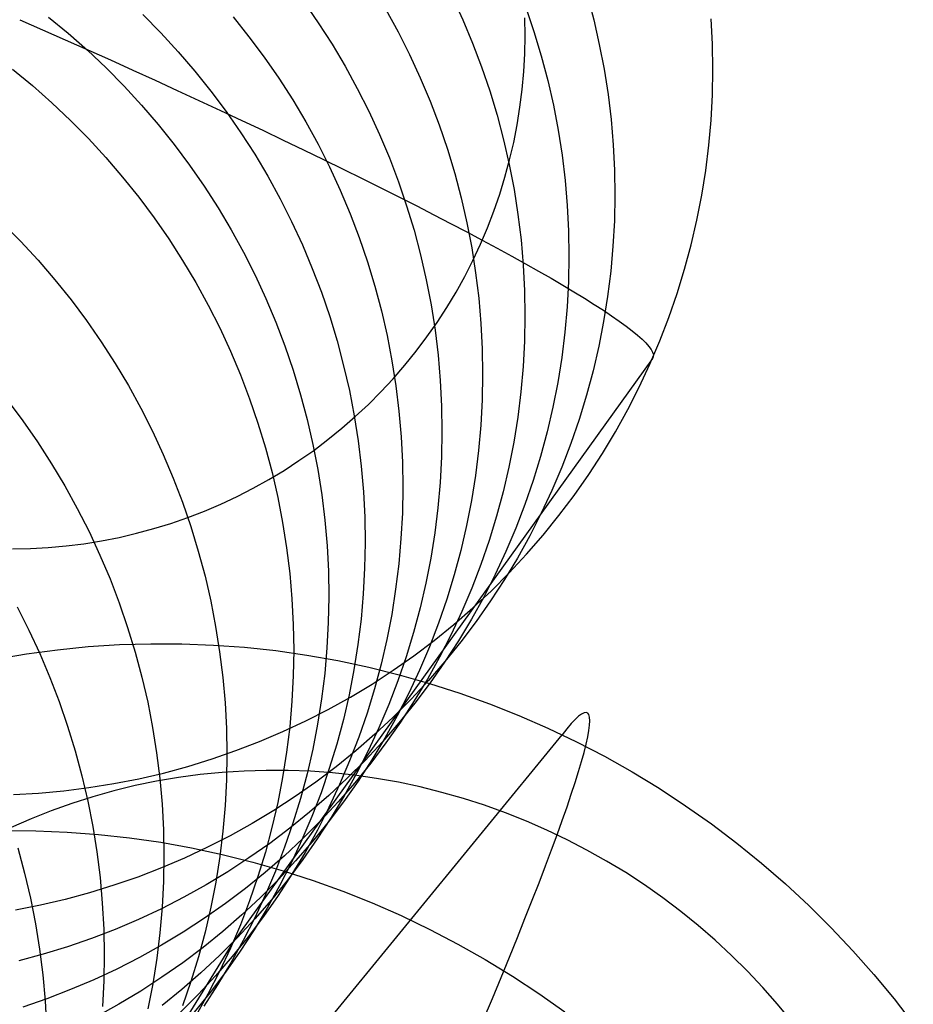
# Model space of a CAD drawing. Header units: millimetres. Extents: x 119 to 175.9, y -203.1 to -153.8.
# Tile 368 of 377: x 164.1 to 165.3, y -156.1 to -154.8. Entities that reach past the tile are written whole.
import ezdxf

# ---------------------------------------------------------------- set-up
doc = ezdxf.new("R2010")
doc.units = ezdxf.units.MM
doc.header["$MEASUREMENT"] = 0
doc.layers.add('Layer 01', color=5, linetype='Continuous', true_color=0x0000ff)

msp = doc.modelspace()

# ---------------------------------------------------------------- linework, layer by layer
at = {"layer": 'Layer 01'}
for p, q in [((164.653, -154.7374, -3.713), (164.6673, -154.7685, -3.7144)), ((164.8349, -154.7355, -6.0447), (164.8436, -154.7685, -6.0465)), ((164.4532, -154.7444, -1.6355), (164.4728, -154.7727, -1.6366)), ((164.5639, -154.7548, -2.6444), (164.5804, -154.7848, -2.6458)), ((164.7521, -154.7522, -4.8464), (164.7631, -154.7846, -4.8481)), ((164.0709, -154.7685, -9.689), (164.1017, -154.782, -9.6877)), ((164.1095, -154.7649, 1.051), (164.1362, -154.7868, 1.0507)), ((164.2368, -154.7617, 0.209), (164.261, -154.7863, 0.2084)), ((164.3581, -154.7646, -0.686), (164.3796, -154.7915, -0.687)), ((164.6673, -154.7685, -3.7144), (164.6806, -154.8001, -3.716)), ((164.7512, -154.7902, -9.3671), (164.7508, -154.7661, -9.3656)), ((164.8436, -154.7685, -6.0465), (164.8512, -154.8018, -6.0483)), ((165.0036, -154.8014, -8.6573), (165.0018, -154.7674, -8.6553)), ((164.1017, -154.782, -9.6877), (164.1323, -154.7955, -9.6853)), ((164.4728, -154.7727, -1.6366), (164.4914, -154.8016, -1.6378)), ((164.1323, -154.7955, -9.6853), (164.1628, -154.8091, -9.6818)), ((164.1362, -154.7868, 1.0507), (164.1621, -154.8097, 1.0503)), ((164.261, -154.7863, 0.2084), (164.2844, -154.8116, 0.2076)), ((164.3796, -154.7915, -0.687), (164.4002, -154.8191, -0.688)), ((164.5804, -154.7848, -2.6458), (164.5958, -154.8155, -2.6472)), ((164.7507, -154.8143, -9.3687), (164.7512, -154.7902, -9.3671)), ((164.7631, -154.7846, -4.8481), (164.773, -154.8173, -4.8499)), ((164.1628, -154.8091, -9.6818), (164.1932, -154.8227, -9.6771)), ((164.4914, -154.8016, -1.6378), (164.5089, -154.8311, -1.6392)), ((164.6806, -154.8001, -3.716), (164.6927, -154.8321, -3.7177)), ((164.8512, -154.8018, -6.0483), (164.8576, -154.8353, -6.0503)), ((165.0041, -154.8355, -8.6595), (165.0036, -154.8014, -8.6573)), ((164.1621, -154.8097, 1.0503), (164.1872, -154.8334, 1.0497)), ((164.2844, -154.8116, 0.2076), (164.3069, -154.8378, 0.2067)), ((164.4002, -154.8191, -0.688), (164.4198, -154.8474, -0.6892)), ((164.5958, -154.8155, -2.6472), (164.6102, -154.8466, -2.6488)), ((164.7494, -154.8383, -9.3703), (164.7507, -154.8143, -9.3687)), ((164.773, -154.8173, -4.8499), (164.7817, -154.8503, -4.8517)), ((164.0614, -154.8353, 1.8425), (164.0881, -154.8573, 1.8421)), ((164.1872, -154.8334, 1.0497), (164.2115, -154.858, 1.049)), ((164.1932, -154.8227, -9.6771), (164.2233, -154.8363, -9.6713)), ((164.5089, -154.8311, -1.6392), (164.5254, -154.8612, -1.6406)), ((164.6927, -154.8321, -3.7177), (164.7037, -154.8644, -3.7194)), ((164.8576, -154.8353, -6.0503), (164.8629, -154.869, -6.0523)), ((165.0034, -154.8696, -8.6617), (165.0041, -154.8355, -8.6595)), ((164.2233, -154.8363, -9.6713), (164.2532, -154.85, -9.6643)), ((164.3069, -154.8378, 0.2067), (164.3284, -154.8647, 0.2057)), ((164.4198, -154.8474, -0.6892), (164.4384, -154.8763, -0.6905)), ((164.6102, -154.8466, -2.6488), (164.6235, -154.8782, -2.6504)), ((164.7473, -154.8623, -9.3719), (164.7494, -154.8383, -9.3703)), ((164.0881, -154.8573, 1.8421), (164.1141, -154.8802, 1.8417)), ((164.2115, -154.858, 1.049), (164.2349, -154.8834, 1.0482)), ((164.2532, -154.85, -9.6643), (164.2829, -154.8636, -9.6563)), ((164.5254, -154.8612, -1.6406), (164.5409, -154.8918, -1.6421)), ((164.7443, -154.8862, -9.3736), (164.7473, -154.8623, -9.3719)), ((164.7817, -154.8503, -4.8517), (164.7893, -154.8836, -4.8536)), ((164.2829, -154.8636, -9.6563), (164.3122, -154.8771, -9.6471)), ((164.3284, -154.8647, 0.2057), (164.349, -154.8923, 0.2046)), ((164.7037, -154.8644, -3.7194), (164.7136, -154.8972, -3.7213)), ((164.8629, -154.869, -6.0523), (164.867, -154.9029, -6.0543)), ((165.0016, -154.9036, -8.6639), (165.0034, -154.8696, -8.6617)), ((164.1141, -154.8802, 1.8417), (164.1392, -154.904, 1.841)), ((164.2349, -154.8834, 1.0482), (164.2574, -154.9096, 1.0473)), ((164.3122, -154.8771, -9.6471), (164.3412, -154.8906, -9.6369)), ((164.4384, -154.8763, -0.6905), (164.4559, -154.9059, -0.6918)), ((164.6235, -154.8782, -2.6504), (164.6356, -154.9102, -2.6521)), ((164.7405, -154.91, -9.3753), (164.7443, -154.8862, -9.3736)), ((164.7893, -154.8836, -4.8536), (164.7958, -154.9171, -4.8556)), ((164.3412, -154.8906, -9.6369), (164.3698, -154.904, -9.6256)), ((164.349, -154.8923, 0.2046), (164.3686, -154.9207, 0.2034)), ((164.5409, -154.8918, -1.6421), (164.5553, -154.923, -1.6437)), ((164.7136, -154.8972, -3.7213), (164.7224, -154.9302, -3.7232)), ((164.1392, -154.904, 1.841), (164.1635, -154.9286, 1.8403)), ((164.2574, -154.9096, 1.0473), (164.279, -154.9366, 1.0462)), ((164.3698, -154.904, -9.6256), (164.3981, -154.9174, -9.6132)), ((164.4559, -154.9059, -0.6918), (164.4725, -154.936, -0.6933)), ((164.6356, -154.9102, -2.6521), (164.6467, -154.9426, -2.654)), ((164.7359, -154.9337, -9.377), (164.7405, -154.91, -9.3753)), ((164.867, -154.9029, -6.0543), (164.8699, -154.9369, -6.0565)), ((164.9986, -154.9375, -8.6662), (165.0016, -154.9036, -8.6639)), ((164.1635, -154.9286, 1.8403), (164.187, -154.9541, 1.8394)), ((164.3686, -154.9207, 0.2034), (164.3873, -154.9496, 0.202)), ((164.3981, -154.9174, -9.6132), (164.4258, -154.9306, -9.5997)), ((164.5553, -154.923, -1.6437), (164.5686, -154.9546, -1.6454)), ((164.7958, -154.9171, -4.8556), (164.801, -154.9509, -4.8577)), ((164.279, -154.9366, 1.0462), (164.2996, -154.9643, 1.045)), ((164.4258, -154.9306, -9.5997), (164.4531, -154.9437, -9.5852)), ((164.4725, -154.936, -0.6933), (164.488, -154.9667, -0.6949)), ((164.7224, -154.9302, -3.7232), (164.73, -154.9636, -3.7252)), ((164.7304, -154.9571, -9.3787), (164.7359, -154.9337, -9.377)), ((164.8699, -154.9369, -6.0565), (164.8716, -154.9709, -6.0587)), ((164.9944, -154.9713, -8.6686), (164.9986, -154.9375, -8.6662)), ((164.187, -154.9541, 1.8394), (164.2095, -154.9803, 1.8384)), ((164.3873, -154.9496, 0.202), (164.4049, -154.9793, 0.2006)), ((164.4531, -154.9437, -9.5852), (164.48, -154.9567, -9.5697)), ((164.5686, -154.9546, -1.6454), (164.5808, -154.9867, -1.6473)), ((164.6467, -154.9426, -2.654), (164.6566, -154.9754, -2.6559)), ((164.801, -154.9509, -4.8577), (164.8051, -154.9848, -4.8599)), ((164.2996, -154.9643, 1.045), (164.3193, -154.9926, 1.0437)), ((164.48, -154.9567, -9.5697), (164.5062, -154.9696, -9.5532)), ((164.488, -154.9667, -0.6949), (164.5024, -154.9979, -0.6966)), ((164.7242, -154.9804, -9.3805), (164.7304, -154.9571, -9.3787)), ((164.73, -154.9636, -3.7252), (164.7364, -154.9972, -3.7273)), ((164.2095, -154.9803, 1.8384), (164.2312, -155.0073, 1.8372)), ((164.4049, -154.9793, 0.2006), (164.4215, -155.0095, 0.199)), ((164.5062, -154.9696, -9.5532), (164.5319, -154.9822, -9.5357)), ((164.6566, -154.9754, -2.6559), (164.6654, -155.0085, -2.6579)), ((164.7171, -155.0034, -9.3823), (164.7242, -154.9804, -9.3805)), ((164.8716, -154.9709, -6.0587), (164.8721, -155.005, -6.061)), ((164.989, -155.0049, -8.6709), (164.9944, -154.9713, -8.6686)), ((164.3193, -154.9926, 1.0437), (164.338, -155.0217, 1.0422)), ((164.5319, -154.9822, -9.5357), (164.557, -154.9947, -9.5172)), ((164.557, -154.9947, -9.5172), (164.5815, -155.0071, -9.4978)), ((164.5808, -154.9867, -1.6473), (164.5918, -155.0192, -1.6492)), ((164.8051, -154.9848, -4.8599), (164.808, -155.0188, -4.8621)), ((164.2312, -155.0073, 1.8372), (164.2519, -155.035, 1.836)), ((164.5024, -154.9979, -0.6966), (164.5157, -155.0296, -0.6985)), ((164.5815, -155.0071, -9.4978), (164.6054, -155.0192, -9.4775)), ((164.7093, -155.0261, -9.3842), (164.7171, -155.0034, -9.3823)), ((164.7364, -154.9972, -3.7273), (164.7417, -155.0309, -3.7294)), ((164.8721, -155.005, -6.061), (164.8715, -155.0391, -6.0633)), ((164.9825, -155.0384, -8.6734), (164.989, -155.0049, -8.6709)), ((164.4215, -155.0095, 0.199), (164.437, -155.0402, 0.1973)), ((164.5918, -155.0192, -1.6492), (164.6018, -155.052, -1.6512)), ((164.6054, -155.0192, -9.4775), (164.6285, -155.0311, -9.4562)), ((164.6654, -155.0085, -2.6579), (164.673, -155.0419, -2.66)), ((164.808, -155.0188, -4.8621), (164.8097, -155.0529, -4.8644)), ((164.338, -155.0217, 1.0422), (164.3556, -155.0513, 1.0407)), ((164.5157, -155.0296, -0.6985), (164.528, -155.0617, -0.7004)), ((164.6285, -155.0311, -9.4562), (164.651, -155.0427, -9.4341)), ((164.7006, -155.0486, -9.386), (164.7093, -155.0261, -9.3842)), ((164.7417, -155.0309, -3.7294), (164.7458, -155.0649, -3.7317)), ((164.0477, -155.042, 3.2864), (164.0722, -155.0667, 3.2856)), ((164.2519, -155.035, 1.836), (164.2716, -155.0635, 1.8346)), ((164.437, -155.0402, 0.1973), (164.4515, -155.0715, 0.1955)), ((164.651, -155.0427, -9.4341), (164.6727, -155.0541, -9.4112)), ((164.673, -155.0419, -2.66), (164.6795, -155.0755, -2.6621)), ((164.8715, -155.0391, -6.0633), (164.8696, -155.0732, -6.0657)), ((164.9748, -155.0715, -8.6759), (164.9825, -155.0384, -8.6734)), ((164.3556, -155.0513, 1.0407), (164.3722, -155.0816, 1.039)), ((164.6018, -155.052, -1.6512), (164.6106, -155.0852, -1.6533)), ((164.6727, -155.0541, -9.4112), (164.6936, -155.0653, -9.3874)), ((164.6912, -155.0708, -9.3879), (164.7006, -155.0486, -9.386)), ((164.8097, -155.0529, -4.8644), (164.8103, -155.087, -4.8667)), ((164.0722, -155.0667, 3.2856), (164.0957, -155.0922, 3.2845)), ((164.2716, -155.0635, 1.8346), (164.2903, -155.0925, 1.8331)), ((164.4515, -155.0715, 0.1955), (164.4648, -155.1032, 0.1936)), ((164.528, -155.0617, -0.7004), (164.5391, -155.0943, -0.7024)), ((164.681, -155.0926, -9.3898), (164.6912, -155.0708, -9.3879)), ((164.6936, -155.0653, -9.3874), (164.7138, -155.0761, -9.3629)), ((164.7458, -155.0649, -3.7317), (164.7487, -155.0989, -3.734)), ((164.8696, -155.0732, -6.0657), (164.8666, -155.1071, -6.0681)), ((164.9659, -155.1044, -8.6784), (164.9748, -155.0715, -8.6759)), ((164.3722, -155.0816, 1.039), (164.3878, -155.1124, 1.0372)), ((164.6106, -155.0852, -1.6533), (164.6182, -155.1186, -1.6555)), ((164.6795, -155.0755, -2.6621), (164.6847, -155.1093, -2.6644)), ((164.7138, -155.0761, -9.3629), (164.7332, -155.0867, -9.3375)), ((164.7332, -155.0867, -9.3375), (164.7517, -155.097, -9.3115)), ((164.8103, -155.087, -4.8667), (164.8096, -155.1211, -4.8691)), ((164.0957, -155.0922, 3.2845), (164.1184, -155.1185, 3.2834)), ((164.2903, -155.0925, 1.8331), (164.308, -155.1223, 1.8314)), ((164.5391, -155.0943, -0.7024), (164.549, -155.1272, -0.7045)), ((164.6701, -155.114, -9.3917), (164.681, -155.0926, -9.3898)), ((164.7487, -155.0989, -3.734), (164.7504, -155.1331, -3.7363)), ((164.7517, -155.097, -9.3115), (164.7694, -155.107, -9.2847)), ((164.3878, -155.1124, 1.0372), (164.4023, -155.1437, 1.0354)), ((164.4648, -155.1032, 0.1936), (164.4771, -155.1354, 0.1916)), ((164.6584, -155.1351, -9.3936), (164.6701, -155.114, -9.3917)), ((164.6847, -155.1093, -2.6644), (164.6888, -155.1433, -2.6667)), ((164.7694, -155.107, -9.2847), (164.7862, -155.1166, -9.2573)), ((164.8666, -155.1071, -6.0681), (164.8624, -155.141, -6.0706)), ((164.9559, -155.137, -8.681), (164.9659, -155.1044, -8.6784)), ((164.1184, -155.1185, 3.2834), (164.1401, -155.1456, 3.2821)), ((164.308, -155.1223, 1.8314), (164.3247, -155.1526, 1.8297)), ((164.549, -155.1272, -0.7045), (164.5578, -155.1604, -0.7067)), ((164.6182, -155.1186, -1.6555), (164.6247, -155.1523, -1.6577)), ((164.7862, -155.1166, -9.2573), (164.8021, -155.1259, -9.2292)), ((164.8021, -155.1259, -9.2292), (164.8171, -155.1349, -9.2006)), ((164.8096, -155.1211, -4.8691), (164.8078, -155.1552, -4.8716)), ((164.4771, -155.1354, 0.1916), (164.4882, -155.168, 0.1895)), ((164.646, -155.1557, -9.3955), (164.6584, -155.1351, -9.3936)), ((164.7504, -155.1331, -3.7363), (164.751, -155.1672, -3.7388)), ((164.8171, -155.1349, -9.2006), (164.8312, -155.1435, -9.1713)), ((164.9448, -155.1692, -8.6835), (164.9559, -155.137, -8.681)), ((164.1401, -155.1456, 3.2821), (164.1609, -155.1734, 3.2806)), ((164.3247, -155.1526, 1.8297), (164.3403, -155.1834, 1.8278)), ((164.4023, -155.1437, 1.0354), (164.4157, -155.1755, 1.0334)), ((164.6247, -155.1523, -1.6577), (164.63, -155.1862, -1.6601)), ((164.6888, -155.1433, -2.6667), (164.6918, -155.1774, -2.6691)), ((164.8312, -155.1435, -9.1713), (164.8444, -155.1518, -9.1415)), ((164.8444, -155.1518, -9.1415), (164.8566, -155.1597, -9.1112)), ((164.8624, -155.141, -6.0706), (164.857, -155.1746, -6.0732)), ((164.5578, -155.1604, -0.7067), (164.5655, -155.1938, -0.7089)), ((164.6329, -155.1759, -9.3975), (164.646, -155.1557, -9.3955)), ((164.751, -155.1672, -3.7388), (164.7503, -155.2014, -3.7413)), ((164.8078, -155.1552, -4.8716), (164.8048, -155.1892, -4.8742)), ((164.8566, -155.1597, -9.1112), (164.8678, -155.1672, -9.0805)), ((164.8678, -155.1672, -9.0805), (164.878, -155.1743, -9.0493)), ((164.1609, -155.1734, 3.2806), (164.1807, -155.2019, 3.279)), ((164.4157, -155.1755, 1.0334), (164.428, -155.2077, 1.0312)), ((164.4882, -155.168, 0.1895), (164.4982, -155.2009, 0.1873)), ((164.6191, -155.1956, -9.3994), (164.6329, -155.1759, -9.3975)), ((164.6918, -155.1774, -2.6691), (164.6935, -155.2116, -2.6716)), ((164.857, -155.1746, -6.0732), (164.8505, -155.2081, -6.0758)), ((164.878, -155.1743, -9.0493), (164.8872, -155.181, -9.0177)), ((164.9326, -155.2009, -8.6862), (164.9448, -155.1692, -8.6835)), ((164.3403, -155.1834, 1.8278), (164.3548, -155.2148, 1.8258)), ((164.63, -155.1862, -1.6601), (164.6341, -155.2202, -1.6625)), ((164.8048, -155.1892, -4.8742), (164.8006, -155.223, -4.8767)), ((164.8872, -155.181, -9.0177), (164.8954, -155.1873, -8.9857)), ((164.8954, -155.1873, -8.9857), (164.9026, -155.1932, -8.9534)), ((164.9026, -155.1932, -8.9534), (164.9088, -155.1986, -8.9209)), ((164.1807, -155.2019, 3.279), (164.1995, -155.2311, 3.2773)), ((164.4982, -155.2009, 0.1873), (164.507, -155.2342, 0.185)), ((164.5655, -155.1938, -0.7089), (164.572, -155.2276, -0.7113)), ((164.6046, -155.2148, -9.4013), (164.6191, -155.1956, -9.3994)), ((164.7503, -155.2014, -3.7413), (164.7485, -155.2355, -3.7439)), ((164.9088, -155.1986, -8.9209), (164.9139, -155.2036, -8.8881)), ((164.9139, -155.2036, -8.8881), (164.918, -155.2082, -8.855)), ((164.9193, -155.2323, -8.6888), (164.9326, -155.2009, -8.6862)), ((164.3548, -155.2148, 1.8258), (164.3682, -155.2466, 1.8237)), ((164.428, -155.2077, 1.0312), (164.4391, -155.2404, 1.029)), ((164.5895, -155.2335, -9.4033), (164.6046, -155.2148, -9.4013)), ((164.6341, -155.2202, -1.6625), (164.637, -155.2543, -1.665)), ((164.6935, -155.2116, -2.6716), (164.6941, -155.2458, -2.6741)), ((164.8505, -155.2081, -6.0758), (164.8428, -155.2412, -6.0784)), ((164.918, -155.2082, -8.855), (164.921, -155.2124, -8.8219)), ((164.921, -155.2124, -8.8219), (164.923, -155.2161, -8.7885)), ((164.923, -155.2161, -8.7885), (164.924, -155.2193, -8.7551)), ((164.924, -155.2193, -8.7551), (164.9239, -155.2221, -8.7216)), ((164.1995, -155.2311, 3.2773), (164.2172, -155.2609, 3.2755)), ((164.9227, -155.2245, -8.6882), (164.358, -156.0105, 1.752)), ((164.572, -155.2276, -0.7113), (164.5773, -155.2615, -0.7138)), ((164.5737, -155.2517, -9.4052), (164.5895, -155.2335, -9.4033)), ((164.8006, -155.223, -4.8767), (164.7952, -155.2567, -4.8794)), ((164.9049, -155.2631, -8.6915), (164.9193, -155.2323, -8.6888)), ((164.9239, -155.2221, -8.7216), (164.9227, -155.2245, -8.6882)), ((164.3682, -155.2466, 1.8237), (164.3805, -155.2789, 1.8214)), ((164.4391, -155.2404, 1.029), (164.4491, -155.2733, 1.0267)), ((164.507, -155.2342, 0.185), (164.5147, -155.2677, 0.1826)), ((164.6941, -155.2458, -2.6741), (164.6934, -155.28, -2.6767)), ((164.7485, -155.2355, -3.7439), (164.7455, -155.2695, -3.7465)), ((164.8428, -155.2412, -6.0784), (164.834, -155.2741, -6.0811)), ((164.5573, -155.2693, -9.4072), (164.5737, -155.2517, -9.4052)), ((164.637, -155.2543, -1.665), (164.6388, -155.2886, -1.6676)), ((164.7952, -155.2567, -4.8794), (164.7887, -155.2902, -4.8821)), ((164.2172, -155.2609, 3.2755), (164.234, -155.2913, 3.2735)), ((164.5147, -155.2677, 0.1826), (164.5212, -155.3015, 0.1801)), ((164.5403, -155.2863, -9.4091), (164.5573, -155.2693, -9.4072)), ((164.5773, -155.2615, -0.7138), (164.5814, -155.2956, -0.7163)), ((164.7455, -155.2695, -3.7465), (164.7413, -155.3034, -3.7492)), ((164.8894, -155.2934, -8.6942), (164.9049, -155.2631, -8.6915)), ((164.0542, -155.2804, 4.5624), (164.0751, -155.3083, 4.5607)), ((164.3805, -155.2789, 1.8214), (164.3917, -155.3116, 1.8191)), ((164.4491, -155.2733, 1.0267), (164.458, -155.3067, 1.0243)), ((164.5227, -155.3027, -9.411), (164.5403, -155.2863, -9.4091)), ((164.6934, -155.28, -2.6767), (164.6916, -155.3142, -2.6794)), ((164.834, -155.2741, -6.0811), (164.824, -155.3067, -6.0838)), ((164.234, -155.2913, 3.2735), (164.2497, -155.3223, 3.2714)), ((164.5814, -155.2956, -0.7163), (164.5844, -155.3298, -0.7189)), ((164.6388, -155.2886, -1.6676), (164.6393, -155.3228, -1.6702)), ((164.7887, -155.2902, -4.8821), (164.781, -155.3234, -4.8848)), ((164.8729, -155.3232, -8.6969), (164.8894, -155.2934, -8.6942)), ((164.0751, -155.3083, 4.5607), (164.095, -155.3369, 4.5589)), ((164.3917, -155.3116, 1.8191), (164.4017, -155.3446, 1.8167)), ((164.458, -155.3067, 1.0243), (164.4657, -155.3403, 1.0218)), ((164.5046, -155.3185, -9.4129), (164.5227, -155.3027, -9.411)), ((164.5212, -155.3015, 0.1801), (164.5265, -155.3354, 0.1775)), ((164.7413, -155.3034, -3.7492), (164.7359, -155.3371, -3.7519)), ((164.824, -155.3067, -6.0838), (164.8129, -155.3389, -6.0866)), ((164.2497, -155.3223, 3.2714), (164.2642, -155.3537, 3.2692)), ((164.4859, -155.3337, -9.4148), (164.5046, -155.3185, -9.4129)), ((164.6393, -155.3228, -1.6702), (164.6387, -155.3571, -1.673)), ((164.6916, -155.3142, -2.6794), (164.6886, -155.3482, -2.6821)), ((164.781, -155.3234, -4.8848), (164.7721, -155.3563, -4.8876)), ((164.8554, -155.3524, -8.6996), (164.8729, -155.3232, -8.6969)), ((164.095, -155.3369, 4.5589), (164.1138, -155.3662, 4.557)), ((164.4667, -155.3482, -9.4167), (164.4859, -155.3337, -9.4148)), ((164.5265, -155.3354, 0.1775), (164.5307, -155.3696, 0.1749)), ((164.5844, -155.3298, -0.7189), (164.5861, -155.3641, -0.7216)), ((164.7359, -155.3371, -3.7519), (164.7294, -155.3706, -3.7547)), ((164.8129, -155.3389, -6.0866), (164.8007, -155.3707, -6.0894)), ((164.4017, -155.3446, 1.8167), (164.4106, -155.378, 1.8141)), ((164.4469, -155.362, -9.4186), (164.4667, -155.3482, -9.4167)), ((164.4657, -155.3403, 1.0218), (164.4722, -155.3741, 1.0192)), ((164.6886, -155.3482, -2.6821), (164.6844, -155.3822, -2.6849)), ((164.8369, -155.3809, -8.7024), (164.8554, -155.3524, -8.6996)), ((164.2642, -155.3537, 3.2692), (164.2777, -155.3857, 3.2668)), ((164.4268, -155.3752, -9.4204), (164.4469, -155.362, -9.4186)), ((164.5861, -155.3641, -0.7216), (164.5867, -155.3984, -0.7244)), ((164.6387, -155.3571, -1.673), (164.6369, -155.3913, -1.6757)), ((164.7721, -155.3563, -4.8876), (164.7622, -155.3889, -4.8904)), ((164.1138, -155.3662, 4.557), (164.1317, -155.3961, 4.5549)), ((164.4061, -155.3876, -9.4222), (164.4268, -155.3752, -9.4204)), ((164.4106, -155.378, 1.8141), (164.4183, -155.4116, 1.8115)), ((164.4722, -155.3741, 1.0192), (164.4776, -155.4081, 1.0165)), ((164.5307, -155.3696, 0.1749), (164.5336, -155.4038, 0.1721)), ((164.7294, -155.3706, -3.7547), (164.7217, -155.4039, -3.7575)), ((164.8007, -155.3707, -6.0894), (164.7873, -155.4021, -6.0922)), ((164.2777, -155.3857, 3.2668), (164.2901, -155.418, 3.2643)), ((164.3851, -155.3993, -9.424), (164.4061, -155.3876, -9.4222)), ((164.6369, -155.3913, -1.6757), (164.6339, -155.4254, -1.6786)), ((164.6844, -155.3822, -2.6849), (164.679, -155.4159, -2.6878)), ((164.7622, -155.3889, -4.8904), (164.751, -155.4212, -4.8932)), ((164.8173, -155.4088, -8.7051), (164.8369, -155.3809, -8.7024)), ((164.1317, -155.3961, 4.5549), (164.1485, -155.4265, 4.5527)), ((164.3637, -155.4102, -9.4258), (164.3851, -155.3993, -9.424)), ((164.5336, -155.4038, 0.1721), (164.5354, -155.4382, 0.1693)), ((164.5867, -155.3984, -0.7244), (164.5861, -155.4327, -0.7272)), ((164.7217, -155.4039, -3.7575), (164.7128, -155.4369, -3.7604)), ((164.7873, -155.4021, -6.0922), (164.7729, -155.4329, -6.095)), ((164.2901, -155.418, 3.2643), (164.3013, -155.4508, 3.2617)), ((164.3419, -155.4205, -9.4275), (164.3637, -155.4102, -9.4258)), ((164.4183, -155.4116, 1.8115), (164.4249, -155.4455, 1.8088)), ((164.4776, -155.4081, 1.0165), (164.4817, -155.4423, 1.0137)), ((164.679, -155.4159, -2.6878), (164.6725, -155.4495, -2.6907)), ((164.7969, -155.436, -8.7078), (164.8173, -155.4088, -8.7051)), ((164.1485, -155.4265, 4.5527), (164.1643, -155.4576, 4.5503)), ((164.2972, -155.4386, -9.4309), (164.3197, -155.4299, -9.4293)), ((164.3197, -155.4299, -9.4293), (164.3419, -155.4205, -9.4275)), ((164.6339, -155.4254, -1.6786), (164.6297, -155.4594, -1.6815)), ((164.751, -155.4212, -4.8932), (164.7388, -155.453, -4.8961)), ((164.2745, -155.4465, -9.4326), (164.2972, -155.4386, -9.4309)), ((164.4249, -155.4455, 1.8088), (164.4302, -155.4796, 1.8059)), ((164.4817, -155.4423, 1.0137), (164.4847, -155.4766, 1.0108)), ((164.5354, -155.4382, 0.1693), (164.536, -155.4725, 0.1664)), ((164.5861, -155.4327, -0.7272), (164.5842, -155.4669, -0.7301)), ((164.7128, -155.4369, -3.7604), (164.7028, -155.4695, -3.7633)), ((164.7729, -155.4329, -6.095), (164.7575, -155.4633, -6.0978)), ((164.7754, -155.4624, -8.7106), (164.7969, -155.436, -8.7078)), ((164.1643, -155.4576, 4.5503), (164.1789, -155.4891, 4.5478)), ((164.2282, -155.4598, -9.4357), (164.2514, -155.4535, -9.4342)), ((164.2514, -155.4535, -9.4342), (164.2745, -155.4465, -9.4326)), ((164.3013, -155.4508, 3.2617), (164.3114, -155.484, 3.259)), ((164.6725, -155.4495, -2.6907), (164.6648, -155.4828, -2.6936)), ((164.7388, -155.453, -4.8961), (164.7255, -155.4844, -4.899)), ((164.1573, -155.4738, -9.4402), (164.1811, -155.47, -9.4388)), ((164.1811, -155.47, -9.4388), (164.2047, -155.4653, -9.4373)), ((164.2047, -155.4653, -9.4373), (164.2282, -155.4598, -9.4357)), ((164.5842, -155.4669, -0.7301), (164.5812, -155.5011, -0.7331)), ((164.6297, -155.4594, -1.6815), (164.6243, -155.4932, -1.6844)), ((164.7028, -155.4695, -3.7633), (164.6917, -155.5018, -3.7662)), ((164.7575, -155.4633, -6.0978), (164.741, -155.4931, -6.1007)), ((164.7531, -155.4881, -8.7133), (164.7754, -155.4624, -8.7106)), ((164.0612, -155.4808, -9.4455), (164.0853, -155.4803, -9.4442)), ((164.0853, -155.4803, -9.4442), (164.1094, -155.479, -9.4429)), ((164.1094, -155.479, -9.4429), (164.1334, -155.4768, -9.4416)), ((164.1334, -155.4768, -9.4416), (164.1573, -155.4738, -9.4402)), ((164.3114, -155.484, 3.259), (164.3204, -155.5174, 3.2562)), ((164.4302, -155.4796, 1.8059), (164.4344, -155.5138, 1.803)), ((164.4847, -155.4766, 1.0108), (164.4865, -155.511, 1.0079)), ((164.536, -155.4725, 0.1664), (164.5353, -155.5069, 0.1635)), ((164.6648, -155.4828, -2.6936), (164.6559, -155.5158, -2.6966)), ((164.7255, -155.4844, -4.899), (164.7111, -155.5153, -4.9019)), ((164.1789, -155.4891, 4.5478), (164.1925, -155.5211, 4.5452)), ((164.6243, -155.4932, -1.6844), (164.6177, -155.5268, -1.6874)), ((164.741, -155.4931, -6.1007), (164.7234, -155.5222, -6.1036)), ((164.7299, -155.513, -8.7161), (164.7531, -155.4881, -8.7133)), ((164.4865, -155.511, 1.0079), (164.487, -155.5454, 1.0049)), ((164.5353, -155.5069, 0.1635), (164.5335, -155.5412, 0.1605)), ((164.5812, -155.5011, -0.7331), (164.577, -155.5351, -0.7361)), ((164.6917, -155.5018, -3.7662), (164.6795, -155.5336, -3.7692)), ((164.1925, -155.5211, 4.5452), (164.2049, -155.5536, 4.5424)), ((164.3204, -155.5174, 3.2562), (164.3281, -155.5512, 3.2533)), ((164.4344, -155.5138, 1.803), (164.4374, -155.5482, 1.8)), ((164.6559, -155.5158, -2.6966), (164.6459, -155.5485, -2.6996)), ((164.7111, -155.5153, -4.9019), (164.6956, -155.5456, -4.9049)), ((164.7234, -155.5222, -6.1036), (164.7049, -155.5508, -6.1065)), ((164.7059, -155.5371, -8.7188), (164.7299, -155.513, -8.7161)), ((164.577, -155.5351, -0.7361), (164.5717, -155.569, -0.7392)), ((164.6177, -155.5268, -1.6874), (164.61, -155.5601, -1.6905)), ((164.6795, -155.5336, -3.7692), (164.6661, -155.565, -3.7722)), ((164.681, -155.5603, -8.7215), (164.7059, -155.5371, -8.7188)), ((164.3281, -155.5512, 3.2533), (164.3347, -155.5852, 3.2503)), ((164.4374, -155.5482, 1.8), (164.4392, -155.5826, 1.7969)), ((164.487, -155.5454, 1.0049), (164.4864, -155.5798, 1.0018)), ((164.5335, -155.5412, 0.1605), (164.5305, -155.5754, 0.1574)), ((164.6459, -155.5485, -2.6996), (164.6348, -155.5808, -2.7026)), ((164.6956, -155.5456, -4.9049), (164.6791, -155.5754, -4.9078)), ((164.7049, -155.5508, -6.1065), (164.6853, -155.5787, -6.1094)), ((164.0674, -155.559, 5.6893), (164.0832, -155.5901, 5.6866)), ((164.2049, -155.5536, 4.5424), (164.2162, -155.5865, 4.5396)), ((164.61, -155.5601, -1.6905), (164.6012, -155.5932, -1.6936)), ((164.6553, -155.5827, -8.7242), (164.681, -155.5603, -8.7215)), ((164.5305, -155.5754, 0.1574), (164.5263, -155.6095, 0.1542)), ((164.5717, -155.569, -0.7392), (164.5651, -155.6026, -0.7423)), ((164.6661, -155.565, -3.7722), (164.6517, -155.596, -3.7752)), ((164.6791, -155.5754, -4.9078), (164.6615, -155.6047, -4.9108)), ((164.0832, -155.5901, 5.6866), (164.098, -155.6217, 5.6838)), ((164.2162, -155.5865, 4.5396), (164.2264, -155.6197, 4.5365)), ((164.3347, -155.5852, 3.2503), (164.3401, -155.6193, 3.2471)), ((164.4392, -155.5826, 1.7969), (164.4398, -155.6171, 1.7937)), ((164.4864, -155.5798, 1.0018), (164.4846, -155.6142, 0.9986)), ((164.6348, -155.5808, -2.7026), (164.6225, -155.6127, -2.7057)), ((164.6289, -155.6041, -8.7269), (164.6553, -155.5827, -8.7242)), ((164.6853, -155.5787, -6.1094), (164.6649, -155.6059, -6.1123)), ((164.5651, -155.6026, -0.7423), (164.5574, -155.636, -0.7455)), ((164.6012, -155.5932, -1.6936), (164.5911, -155.6259, -1.6967)), ((164.6017, -155.6246, -8.7296), (164.6289, -155.6041, -8.7269)), ((164.6517, -155.596, -3.7752), (164.6362, -155.6264, -3.7783)), ((164.08, -155.6221, 61.5712), (164.1216, -155.6165, 61.5632)), ((164.1216, -155.6165, 61.5632), (164.1633, -155.6123, 61.5554)), ((164.1633, -155.6123, 61.5554), (164.2053, -155.6096, 61.5479)), ((164.2053, -155.6096, 61.5479), (164.2473, -155.6084, 61.5406)), ((164.2473, -155.6084, 61.5406), (164.2894, -155.6085, 61.5337)), ((164.2894, -155.6085, 61.5337), (164.3316, -155.6102, 61.5271)), ((164.3316, -155.6102, 61.5271), (164.3737, -155.6133, 61.5208)), ((164.3737, -155.6133, 61.5208), (164.4157, -155.6178, 61.5149)), ((164.4157, -155.6178, 61.5149), (164.4576, -155.6238, 61.5092)), ((164.4398, -155.6171, 1.7937), (164.4392, -155.6516, 1.7905)), ((164.4846, -155.6142, 0.9986), (164.4816, -155.6484, 0.9954)), ((164.5263, -155.6095, 0.1542), (164.5209, -155.6434, 0.151)), ((164.6225, -155.6127, -2.7057), (164.6091, -155.6441, -2.7088)), ((164.6615, -155.6047, -4.9108), (164.643, -155.6332, -4.9138)), ((164.6649, -155.6059, -6.1123), (164.6434, -155.6324, -6.1152)), ((164.0388, -155.6291, 61.5796), (164.08, -155.6221, 61.5712)), ((164.098, -155.6217, 5.6838), (164.1116, -155.6538, 5.6809)), ((164.2264, -155.6197, 4.5365), (164.2354, -155.6533, 4.5334)), ((164.3401, -155.6193, 3.2471), (164.3443, -155.6537, 3.2439)), ((164.4576, -155.6238, 61.5092), (164.4993, -155.6312, 61.5039)), ((164.5738, -155.6442, -8.7322), (164.6017, -155.6246, -8.7296)), ((164.5911, -155.6259, -1.6967), (164.58, -155.6583, -1.6999)), ((164.6362, -155.6264, -3.7783), (164.6197, -155.6562, -3.7813)), ((164.4993, -155.6312, 61.5039), (164.5407, -155.64, 61.499)), ((164.5209, -155.6434, 0.151), (164.5144, -155.6771, 0.1477)), ((164.5407, -155.64, 61.499), (164.5819, -155.6502, 61.4944)), ((164.5453, -155.6628, -8.7348), (164.5738, -155.6442, -8.7322)), ((164.5574, -155.636, -0.7455), (164.5485, -155.6691, -0.7487)), ((164.6091, -155.6441, -2.7088), (164.5947, -155.6751, -2.7119)), ((164.6434, -155.6324, -6.1152), (164.6211, -155.6581, -6.1181)), ((164.643, -155.6332, -4.9138), (164.6234, -155.6612, -4.9168)), ((164.1116, -155.6538, 5.6809), (164.1241, -155.6864, 5.6778)), ((164.2354, -155.6533, 4.5334), (164.2432, -155.6871, 4.5302)), ((164.3443, -155.6537, 3.2439), (164.3474, -155.6881, 3.2406)), ((164.4392, -155.6516, 1.7905), (164.4374, -155.686, 1.7872)), ((164.4816, -155.6484, 0.9954), (164.4774, -155.6826, 0.9921)), ((164.5819, -155.6502, 61.4944), (164.6228, -155.6618, 61.4902)), ((164.6197, -155.6562, -3.7813), (164.6021, -155.6854, -3.7844)), ((164.5161, -155.6803, -8.7374), (164.5453, -155.6628, -8.7348)), ((164.5485, -155.6691, -0.7487), (164.5385, -155.7019, -0.7519)), ((164.58, -155.6583, -1.6999), (164.5677, -155.6902, -1.7031)), ((164.6211, -155.6581, -6.1181), (164.5979, -155.683, -6.121)), ((164.6234, -155.6612, -4.9168), (164.6029, -155.6884, -4.9198)), ((164.6228, -155.6618, 61.4902), (164.6632, -155.6748, 61.4863)), ((164.4774, -155.6826, 0.9921), (164.472, -155.7166, 0.9887)), ((164.4864, -155.6969, -8.7399), (164.5161, -155.6803, -8.7374)), ((164.5144, -155.6771, 0.1477), (164.5067, -155.7106, 0.1444)), ((164.5979, -155.683, -6.121), (164.5738, -155.7071, -6.1239)), ((164.5947, -155.6751, -2.7119), (164.5792, -155.7055, -2.7151)), ((164.6632, -155.6748, 61.4863), (164.7033, -155.6892, 61.4828)), ((164.1241, -155.6864, 5.6778), (164.1354, -155.7193, 5.6746)), ((164.2432, -155.6871, 4.5302), (164.2498, -155.7212, 4.5268)), ((164.3474, -155.6881, 3.2406), (164.3492, -155.7227, 3.2372)), ((164.4374, -155.686, 1.7872), (164.4344, -155.7203, 1.7838)), ((164.4561, -155.7124, -8.7424), (164.4864, -155.6969, -8.7399)), ((164.5677, -155.6902, -1.7031), (164.5544, -155.7217, -1.7063)), ((164.6029, -155.6884, -4.9198), (164.5815, -155.7149, -4.9227)), ((164.6021, -155.6854, -3.7844), (164.5835, -155.7141, -3.7875)), ((164.7033, -155.6892, 61.4828), (164.7428, -155.7049, 61.4797)), ((164.5067, -155.7106, 0.1444), (164.4978, -155.7437, 0.1411)), ((164.5385, -155.7019, -0.7519), (164.5273, -155.7343, -0.7552)), ((164.5738, -155.7071, -6.1239), (164.5489, -155.7303, -6.1267)), ((164.5792, -155.7055, -2.7151), (164.5626, -155.7354, -2.7183)), ((164.7428, -155.7049, 61.4797), (164.7818, -155.722, 61.4769)), ((164.8186, -155.7104, 61.5987), (164.8134, -155.716, 61.5574)), ((164.8232, -155.7061, 61.6402), (164.8186, -155.7104, 61.5987)), ((164.8272, -155.7031, 61.6818), (164.8232, -155.7061, 61.6402)), ((164.8306, -155.7014, 61.7237), (164.8272, -155.7031, 61.6818)), ((164.8334, -155.7009, 61.7655), (164.8306, -155.7014, 61.7237)), ((164.8356, -155.7018, 61.8075), (164.8334, -155.7009, 61.7655)), ((164.8372, -155.7039, 61.8494), (164.8356, -155.7018, 61.8075)), ((164.8381, -155.7074, 61.8912), (164.8372, -155.7039, 61.8494)), ((164.8384, -155.7121, 61.9329), (164.8381, -155.7074, 61.8912)), ((164.1354, -155.7193, 5.6746), (164.1457, -155.7526, 5.6713)), ((164.2498, -155.7212, 4.5268), (164.2553, -155.7555, 4.5234)), ((164.3492, -155.7227, 3.2372), (164.3498, -155.7573, 3.2337)), ((164.4252, -155.7268, -8.7449), (164.4561, -155.7124, -8.7424)), ((164.4344, -155.7203, 1.7838), (164.4302, -155.7545, 1.7804)), ((164.472, -155.7166, 0.9887), (164.4655, -155.7503, 0.9853)), ((164.5544, -155.7217, -1.7063), (164.5399, -155.7527, -1.7095)), ((164.5815, -155.7149, -4.9227), (164.5591, -155.7406, -4.9257)), ((164.5835, -155.7141, -3.7875), (164.564, -155.742, -3.7906)), ((164.7818, -155.722, 61.4769), (164.8203, -155.7404, 61.4745)), ((164.8075, -155.7229, 61.5164), (164.8011, -155.731, 61.4757)), ((164.8134, -155.716, 61.5574), (164.8075, -155.7229, 61.5164)), ((164.8372, -155.7254, 62.0158), (164.8381, -155.7181, 61.9745)), ((164.8381, -155.7181, 61.9745), (164.8384, -155.7121, 61.9329)), ((164.2235, -156.437, 58.249), (164.8011, -155.731, 61.4757)), ((164.3939, -155.7402, -8.7473), (164.4252, -155.7268, -8.7449)), ((164.5273, -155.7343, -0.7552), (164.515, -155.7663, -0.7586)), ((164.5489, -155.7303, -6.1267), (164.5232, -155.7527, -6.1296)), ((164.5626, -155.7354, -2.7183), (164.545, -155.7647, -2.7214)), ((164.8335, -155.7437, 62.0977), (164.8357, -155.7339, 62.0569)), ((164.8357, -155.7339, 62.0569), (164.8372, -155.7254, 62.0158)), ((164.3621, -155.7524, -8.7497), (164.3939, -155.7402, -8.7473)), ((164.4655, -155.7503, 0.9853), (164.4577, -155.7838, 0.9819)), ((164.4978, -155.7437, 0.1411), (164.4877, -155.7765, 0.1377)), ((164.5591, -155.7406, -4.9257), (164.5359, -155.7655, -4.9287)), ((164.564, -155.742, -3.7906), (164.5434, -155.7692, -3.7937)), ((164.8203, -155.7404, 61.4745), (164.8581, -155.76, 61.4725)), ((164.8307, -155.7548, 62.1381), (164.8335, -155.7437, 62.0977)), ((164.1457, -155.7526, 5.6713), (164.1547, -155.7863, 5.6678)), ((164.2553, -155.7555, 4.5234), (164.2595, -155.7899, 4.5198)), ((164.2974, -155.7736, -8.7543), (164.3299, -155.7636, -8.752)), ((164.3299, -155.7636, -8.752), (164.3621, -155.7524, -8.7497)), ((164.3498, -155.7573, 3.2337), (164.3492, -155.7918, 3.2301)), ((164.4302, -155.7545, 1.7804), (164.4248, -155.7885, 1.7769)), ((164.5232, -155.7527, -6.1296), (164.4968, -155.7741, -6.1324)), ((164.5399, -155.7527, -1.7095), (164.5244, -155.7832, -1.7128)), ((164.8273, -155.767, 62.1781), (164.8307, -155.7548, 62.1381)), ((164.8581, -155.76, 61.4725), (164.8953, -155.781, 61.4709)), ((164.2645, -155.7825, -8.7565), (164.2974, -155.7736, -8.7543)), ((164.4968, -155.7741, -6.1324), (164.4696, -155.7946, -6.1352)), ((164.4877, -155.7765, 0.1377), (164.4766, -155.809, 0.1343)), ((164.515, -155.7663, -0.7586), (164.5016, -155.7978, -0.7619)), ((164.5359, -155.7655, -4.9287), (164.5118, -155.7896, -4.9317)), ((164.5434, -155.7692, -3.7937), (164.522, -155.7958, -3.7968)), ((164.545, -155.7647, -2.7214), (164.5264, -155.7933, -2.7246)), ((164.8233, -155.7805, 62.2176), (164.8273, -155.767, 62.1781)), ((164.1547, -155.7863, 5.6678), (164.1626, -155.8202, 5.6642)), ((164.2313, -155.7902, -8.7587), (164.2645, -155.7825, -8.7565)), ((164.2845, -155.7886, 62.4746), (164.2553, -155.7936, 62.4805)), ((164.2595, -155.7899, 4.5198), (164.2626, -155.8244, 4.5161)), ((164.3138, -155.7846, 62.4689), (164.2845, -155.7886, 62.4746)), ((164.3434, -155.7817, 62.4634), (164.3138, -155.7846, 62.4689)), ((164.373, -155.7798, 62.4581), (164.3434, -155.7817, 62.4634)), ((164.4027, -155.7789, 62.453), (164.373, -155.7798, 62.4581)), ((164.4325, -155.779, 62.4481), (164.4027, -155.7789, 62.453)), ((164.4248, -155.7885, 1.7769), (164.4182, -155.8223, 1.7733)), ((164.4623, -155.7802, 62.4434), (164.4325, -155.779, 62.4481)), ((164.4577, -155.7838, 0.9819), (164.4488, -155.817, 0.9784)), ((164.4921, -155.7824, 62.439), (164.4623, -155.7802, 62.4434)), ((164.5118, -155.7896, -4.9317), (164.4869, -155.8129, -4.9346)), ((164.5218, -155.7856, 62.4348), (164.4921, -155.7824, 62.439)), ((164.5244, -155.7832, -1.7128), (164.5078, -155.8131, -1.7161)), ((164.5514, -155.7898, 62.4308), (164.5218, -155.7856, 62.4348)), ((164.5809, -155.795, 62.427), (164.5514, -155.7898, 62.4308)), ((164.8187, -155.7952, 62.2567), (164.8233, -155.7805, 62.2176)), ((164.8953, -155.781, 61.4709), (164.9317, -155.8031, 61.4697)), ((164.1304, -155.8065, -8.7648), (164.1642, -155.8022, -8.7628)), ((164.1642, -155.8022, -8.7628), (164.1978, -155.7968, -8.7608)), ((164.2263, -155.7995, 62.4866), (164.1976, -155.8065, 62.4928)), ((164.1978, -155.7968, -8.7608), (164.2313, -155.7902, -8.7587)), ((164.2553, -155.7936, 62.4805), (164.2263, -155.7995, 62.4866)), ((164.3492, -155.7918, 3.2301), (164.3474, -155.8263, 3.2265)), ((164.4696, -155.7946, -6.1352), (164.4417, -155.8142, -6.138)), ((164.5016, -155.7978, -0.7619), (164.4872, -155.8289, -0.7653)), ((164.522, -155.7958, -3.7968), (164.4996, -155.8215, -3.7998)), ((164.5264, -155.7933, -2.7246), (164.5068, -155.8213, -2.7278)), ((164.6102, -155.8013, 62.4235), (164.5809, -155.795, 62.427)), ((164.6393, -155.8085, 62.4203), (164.6102, -155.8013, 62.4235)), ((164.8135, -155.8111, 62.2952), (164.8187, -155.7952, 62.2567)), ((164.9317, -155.8031, 61.4697), (164.9674, -155.8265, 61.4689)), ((164.0624, -155.8115, -8.7685), (164.0964, -155.8096, -8.7667)), ((164.0964, -155.8096, -8.7667), (164.1304, -155.8065, -8.7648)), ((164.1692, -155.8145, 62.4993), (164.1412, -155.8234, 62.5058)), ((164.1976, -155.8065, 62.4928), (164.1692, -155.8145, 62.4993)), ((164.4417, -155.8142, -6.138), (164.4131, -155.8328, -6.1407)), ((164.4869, -155.8129, -4.9346), (164.4611, -155.8353, -4.9376)), ((164.4766, -155.809, 0.1343), (164.4643, -155.841, 0.1308)), ((164.5078, -155.8131, -1.7161), (164.4902, -155.8424, -1.7194)), ((164.6682, -155.8167, 62.4173), (164.6393, -155.8085, 62.4203)), ((164.8077, -155.8281, 62.3331), (164.8135, -155.8111, 62.2952)), ((164.1412, -155.8234, 62.5058), (164.1135, -155.8333, 62.5126)), ((164.1626, -155.8202, 5.6642), (164.1693, -155.8543, 5.6605)), ((164.2626, -155.8244, 4.5161), (164.2644, -155.8591, 4.5124)), ((164.3474, -155.8263, 3.2265), (164.3444, -155.8607, 3.2228)), ((164.4182, -155.8223, 1.7733), (164.4105, -155.8559, 1.7697)), ((164.4488, -155.817, 0.9784), (164.4388, -155.8499, 0.9748)), ((164.4872, -155.8289, -0.7653), (164.4716, -155.8594, -0.7687)), ((164.4996, -155.8215, -3.7998), (164.4763, -155.8465, -3.8029)), ((164.5068, -155.8213, -2.7278), (164.4863, -155.8486, -2.731)), ((164.6968, -155.8259, 62.4146), (164.6682, -155.8167, 62.4173)), ((164.7251, -155.8361, 62.4121), (164.6968, -155.8259, 62.4146)), ((164.8013, -155.8463, 62.3704), (164.8077, -155.8281, 62.3331)), ((164.9674, -155.8265, 61.4689), (165.0023, -155.8511, 61.4684)), ((164.1135, -155.8333, 62.5126), (164.0862, -155.8442, 62.5194)), ((164.4131, -155.8328, -6.1407), (164.384, -155.8504, -6.1434)), ((164.4611, -155.8353, -4.9376), (164.4347, -155.8567, -4.9405)), ((164.4643, -155.841, 0.1308), (164.4509, -155.8726, 0.1273)), ((164.4902, -155.8424, -1.7194), (164.4715, -155.8711, -1.7227)), ((164.7531, -155.8472, 62.4099), (164.7251, -155.8361, 62.4121)), ((164.0862, -155.8442, 62.5194), (164.0593, -155.856, 62.5264)), ((164.1693, -155.8543, 5.6605), (164.1748, -155.8887, 5.6566)), ((164.384, -155.8504, -6.1434), (164.3542, -155.8669, -6.1461)), ((164.4105, -155.8559, 1.7697), (164.4016, -155.8891, 1.766)), ((164.4388, -155.8499, 0.9748), (164.4276, -155.8824, 0.9713)), ((164.4763, -155.8465, -3.8029), (164.4522, -155.8706, -3.806)), ((164.4863, -155.8486, -2.731), (164.4648, -155.8751, -2.7342)), ((164.7807, -155.8593, 62.4079), (164.7531, -155.8472, 62.4099)), ((164.7944, -155.8656, 62.407), (164.8013, -155.8463, 62.3704)), ((165.0023, -155.8511, 61.4684), (165.0364, -155.8768, 61.4684)), ((164.0508, -155.86, 60.3825), (164.0928, -155.8602, 60.3752)), ((164.0928, -155.8602, 60.3752), (164.1349, -155.8619, 60.3683)), ((164.1349, -155.8619, 60.3683), (164.1769, -155.8651, 60.3616)), ((164.1769, -155.8651, 60.3616), (164.2189, -155.8697, 60.3553)), ((164.2644, -155.8591, 4.5124), (164.2651, -155.8937, 4.5085)), ((164.3542, -155.8669, -6.1461), (164.3238, -155.8824, -6.1487)), ((164.3444, -155.8607, 3.2228), (164.3402, -155.895, 3.219)), ((164.4347, -155.8567, -4.9405), (164.4075, -155.8773, -4.9433)), ((164.4716, -155.8594, -0.7687), (164.455, -155.8894, -0.7721)), ((164.8079, -155.8723, 62.4062), (164.7807, -155.8593, 62.4079)), ((164.7868, -155.8861, 62.443), (164.7944, -155.8656, 62.407)), ((164.2189, -155.8697, 60.3553), (164.2607, -155.8757, 60.3493)), ((164.2607, -155.8757, 60.3493), (164.3023, -155.8832, 60.3437)), ((164.3238, -155.8824, -6.1487), (164.293, -155.8969, -6.1513)), ((164.4075, -155.8773, -4.9433), (164.3795, -155.8968, -4.9462)), ((164.4276, -155.8824, 0.9713), (164.4153, -155.9145, 0.9677)), ((164.4522, -155.8706, -3.806), (164.4273, -155.8939, -3.809)), ((164.4509, -155.8726, 0.1273), (164.4364, -155.9037, 0.1238)), ((164.4648, -155.8751, -2.7342), (164.4424, -155.9009, -2.7374)), ((164.4715, -155.8711, -1.7227), (164.4519, -155.8991, -1.726)), ((164.8346, -155.8862, 62.4048), (164.8079, -155.8723, 62.4062)), ((165.0364, -155.8768, 61.4684), (165.0695, -155.9037, 61.4687)), ((164.0685, -155.8834, 6.6851), (164.0776, -155.9171, 6.6813)), ((164.1748, -155.8887, 5.6566), (164.1791, -155.9232, 5.6527)), ((164.2651, -155.8937, 4.5085), (164.2645, -155.9284, 4.5046)), ((164.3023, -155.8832, 60.3437), (164.3437, -155.8921, 60.3384)), ((164.3402, -155.895, 3.219), (164.3348, -155.9292, 3.2152)), ((164.3437, -155.8921, 60.3384), (164.3849, -155.9024, 60.3335)), ((164.4016, -155.8891, 1.766), (164.3915, -155.922, 1.7623)), ((164.4273, -155.8939, -3.809), (164.4015, -155.9163, -3.812)), ((164.455, -155.8894, -0.7721), (164.4374, -155.9187, -0.7755)), ((164.7787, -155.9076, 62.4781), (164.7868, -155.8861, 62.443)), ((164.8609, -155.901, 62.4037), (164.8346, -155.8862, 62.4048)), ((164.293, -155.8969, -6.1513), (164.2616, -155.9102, -6.1538)), ((164.3795, -155.8968, -4.9462), (164.351, -155.9154, -4.949)), ((164.3849, -155.9024, 60.3335), (164.4256, -155.9141, 60.3289)), ((164.4424, -155.9009, -2.7374), (164.4191, -155.9259, -2.7406)), ((164.4364, -155.9037, 0.1238), (164.4208, -155.9343, 0.1203)), ((164.4519, -155.8991, -1.726), (164.4313, -155.9265, -1.7293)), ((164.7701, -155.9301, 62.5124), (164.7787, -155.9076, 62.4781)), ((164.8867, -155.9166, 62.4028), (164.8609, -155.901, 62.4037)), ((165.0695, -155.9037, 61.4687), (165.1018, -155.9316, 61.4694)), ((164.0776, -155.9171, 6.6813), (164.0855, -155.9511, 6.6773)), ((164.2298, -155.9225, -6.1563), (164.1976, -155.9336, -6.1588)), ((164.2616, -155.9102, -6.1538), (164.2298, -155.9225, -6.1563)), ((164.351, -155.9154, -4.949), (164.3218, -155.933, -4.9518)), ((164.4015, -155.9163, -3.812), (164.375, -155.9378, -3.815)), ((164.3915, -155.922, 1.7623), (164.3803, -155.9546, 1.7586)), ((164.4153, -155.9145, 0.9677), (164.4019, -155.9461, 0.964)), ((164.4374, -155.9187, -0.7755), (164.4187, -155.9475, -0.7789)), ((164.4256, -155.9141, 60.3289), (164.466, -155.9272, 60.3247)), ((164.9119, -155.9332, 62.4022), (164.8867, -155.9166, 62.4028)), ((164.1976, -155.9336, -6.1588), (164.165, -155.9437, -6.1611)), ((164.1791, -155.9232, 5.6527), (164.1821, -155.9578, 5.6486)), ((164.2645, -155.9284, 4.5046), (164.2627, -155.963, 4.5006)), ((164.3218, -155.933, -4.9518), (164.2919, -155.9496, -4.9545)), ((164.3348, -155.9292, 3.2152), (164.3283, -155.9631, 3.2113)), ((164.4191, -155.9259, -2.7406), (164.395, -155.9501, -2.7437)), ((164.4208, -155.9343, 0.1203), (164.4042, -155.9643, 0.1167)), ((164.4313, -155.9265, -1.7293), (164.4098, -155.953, -1.7326)), ((164.466, -155.9272, 60.3247), (164.506, -155.9416, 60.3209)), ((164.7609, -155.9537, 62.5459), (164.7701, -155.9301, 62.5124)), ((164.9366, -155.9505, 62.4019), (164.9119, -155.9332, 62.4022)), ((165.1018, -155.9316, 61.4694), (165.1331, -155.9606, 61.4705)), ((164.165, -155.9437, -6.1611), (164.1321, -155.9526, -6.1634)), ((164.375, -155.9378, -3.815), (164.3478, -155.9583, -3.818)), ((164.4019, -155.9461, 0.964), (164.3874, -155.9772, 0.9604)), ((164.4187, -155.9475, -0.7789), (164.3991, -155.9755, -0.7824)), ((164.506, -155.9416, 60.3209), (164.5455, -155.9574, 60.3174)), ((164.0989, -155.9603, -6.1657), (164.0654, -155.9669, -6.1679)), ((164.0855, -155.9511, 6.6773), (164.0922, -155.9853, 6.6732)), ((164.1321, -155.9526, -6.1634), (164.0989, -155.9603, -6.1657)), ((164.1821, -155.9578, 5.6486), (164.184, -155.9925, 5.6445)), ((164.2919, -155.9496, -4.9545), (164.2616, -155.9651, -4.9572)), ((164.3478, -155.9583, -3.818), (164.3198, -155.9779, -3.8209)), ((164.3803, -155.9546, 1.7586), (164.368, -155.9867, 1.7548)), ((164.395, -155.9501, -2.7437), (164.37, -155.9734, -2.7469)), ((164.4098, -155.953, -1.7326), (164.3874, -155.9789, -1.7359)), ((164.5455, -155.9574, 60.3174), (164.5845, -155.9745, 60.3144)), ((164.7511, -155.9782, 62.5786), (164.7609, -155.9537, 62.5459)), ((164.9607, -155.9687, 62.4019), (164.9366, -155.9505, 62.4019)), ((165.1331, -155.9606, 61.4705), (165.1634, -155.9907, 61.472)), ((164.2616, -155.9651, -4.9572), (164.2307, -155.9796, -4.9599)), ((164.2627, -155.963, 4.5006), (164.2597, -155.9975, 4.4965)), ((164.3283, -155.9631, 3.2113), (164.3205, -155.9967, 3.2073)), ((164.37, -155.9734, -2.7469), (164.3442, -155.9958, -2.75)), ((164.3991, -155.9755, -0.7824), (164.3785, -156.0029, -0.7858)), ((164.4042, -155.9643, 0.1167), (164.3865, -155.9937, 0.1132)), ((164.5845, -155.9745, 60.3144), (164.6229, -155.993, 60.3117)), ((164.9841, -155.9877, 62.4021), (164.9607, -155.9687, 62.4019)), ((164.0922, -155.9853, 6.6732), (164.0978, -156.0197, 6.669)), ((164.2307, -155.9796, -4.9599), (164.1993, -155.9929, -4.9625)), ((164.3198, -155.9779, -3.8209), (164.2912, -155.9965, -3.8238)), ((164.368, -155.9867, 1.7548), (164.3546, -156.0184, 1.751)), ((164.3874, -155.9789, -1.7359), (164.3641, -156.0039, -1.7392)), ((164.3874, -155.9772, 0.9604), (164.3718, -156.0079, 0.9567)), ((164.7409, -156.0038, 62.6103), (164.7511, -155.9782, 62.5786)), ((165.007, -156.0075, 62.4026), (164.9841, -155.9877, 62.4021)), ((164.1993, -155.9929, -4.9625), (164.1675, -156.0052, -4.965)), ((164.184, -155.9925, 5.6445), (164.1847, -156.0273, 5.6402)), ((164.2597, -155.9975, 4.4965), (164.2555, -156.0319, 4.4923)), ((164.2912, -155.9965, -3.8238), (164.262, -156.0142, -3.8267)), ((164.3205, -155.9967, 3.2073), (164.3116, -156.03, 3.2033)), ((164.3442, -155.9958, -2.75), (164.3177, -156.0173, -2.7531)), ((164.3865, -155.9937, 0.1132), (164.3678, -156.0225, 0.1096)), ((164.6229, -155.993, 60.3117), (164.6606, -156.0127, 60.3094)), ((165.1634, -155.9907, 61.472), (165.1926, -156.0217, 61.4739)), ((164.358, -156.0105, 1.752), (164.103, -156.4236, 5.5848)), ((164.1675, -156.0052, -4.965), (164.1352, -156.0164, -4.9675)), ((164.262, -156.0142, -3.8267), (164.2321, -156.0307, -3.8295)), ((164.3641, -156.0039, -1.7392), (164.3399, -156.0281, -1.7424)), ((164.3718, -156.0079, 0.9567), (164.3551, -156.0379, 0.953)), ((164.3785, -156.0029, -0.7858), (164.3569, -156.0295, -0.7892)), ((164.6606, -156.0127, 60.3094), (164.6977, -156.0337, 60.3075)), ((164.7301, -156.0303, 62.641), (164.7409, -156.0038, 62.6103)), ((165.0291, -156.028, 62.4034), (165.007, -156.0075, 62.4026)), ((164.1026, -156.0264, -4.97), (164.0697, -156.0353, -4.9723)), ((164.0978, -156.0197, 6.669), (164.1021, -156.0543, 6.6646)), ((164.1352, -156.0164, -4.9675), (164.1026, -156.0264, -4.97)), ((164.1847, -156.0273, 5.6402), (164.1842, -156.062, 5.6359)), ((164.3177, -156.0173, -2.7531), (164.2904, -156.0379, -2.7561)), ((164.3399, -156.0281, -1.7424), (164.3149, -156.0514, -1.7457)), ((164.3546, -156.0184, 1.751), (164.34, -156.0496, 1.7472)), ((164.3678, -156.0225, 0.1096), (164.3481, -156.0506, 0.106)), ((165.0505, -156.0492, 62.4045), (165.0291, -156.028, 62.4034)), ((165.1926, -156.0217, 61.4739), (165.2208, -156.0536, 61.4762)), ((164.2321, -156.0307, -3.8295), (164.2017, -156.0463, -3.8323)), ((164.2555, -156.0319, 4.4923), (164.2502, -156.0661, 4.4881)), ((164.2904, -156.0379, -2.7561), (164.2624, -156.0575, -2.7592)), ((164.3116, -156.03, 3.2033), (164.3015, -156.0631, 3.1992)), ((164.3569, -156.0295, -0.7892), (164.3344, -156.0554, -0.7926)), ((164.3551, -156.0379, 0.953), (164.3374, -156.0674, 0.9493)), ((164.6977, -156.0337, 60.3075), (164.7341, -156.0559, 60.306)), ((164.7189, -156.0577, 62.6708), (164.7301, -156.0303, 62.641)), ((164.1021, -156.0543, 6.6646), (164.1053, -156.089, 6.6602)), ((164.2017, -156.0463, -3.8323), (164.1708, -156.0607, -3.835)), ((164.3149, -156.0514, -1.7457), (164.2891, -156.0739, -1.7489)), ((164.34, -156.0496, 1.7472), (164.3244, -156.0802, 1.7434)), ((164.3481, -156.0506, 0.106), (164.3275, -156.078, 0.1025)), ((165.0712, -156.0712, 62.4058), (165.0505, -156.0492, 62.4045)), ((165.2208, -156.0536, 61.4762), (165.2479, -156.0865, 61.4788)), ((164.1708, -156.0607, -3.835), (164.1394, -156.0741, -3.8377)), ((164.1842, -156.062, 5.6359), (164.1824, -156.0967, 5.6314)), ((164.2624, -156.0575, -2.7592), (164.2338, -156.0762, -2.7622)), ((164.2502, -156.0661, 4.4881), (164.2436, -156.1001, 4.4838)), ((164.3015, -156.0631, 3.1992), (164.2903, -156.0957, 3.1952)), ((164.3344, -156.0554, -0.7926), (164.3111, -156.0804, -0.796)), ((164.3374, -156.0674, 0.9493), (164.3187, -156.0962, 0.9456)), ((164.7072, -156.0859, 62.6995), (164.7189, -156.0577, 62.6708)), ((164.7341, -156.0559, 60.306), (164.7698, -156.0794, 60.3049)), ((164.1394, -156.0741, -3.8377), (164.1075, -156.0864, -3.8403)), ((164.2338, -156.0762, -2.7622), (164.2045, -156.0938, -2.7651)), ((164.2891, -156.0739, -1.7489), (164.2625, -156.0954, -1.7521)), ((164.3111, -156.0804, -0.796), (164.2869, -156.1047, -0.7994)), ((164.3275, -156.078, 0.1025), (164.3059, -156.1046, 0.0989)), ((164.3244, -156.0802, 1.7434), (164.3077, -156.1103, 1.7395)), ((164.7698, -156.0794, 60.3049), (164.8046, -156.104, 60.3042)), ((165.0911, -156.0938, 62.4074), (165.0712, -156.0712, 62.4058)), ((164.1075, -156.0864, -3.8403), (164.0752, -156.0976, -3.8429)), ((164.1053, -156.089, 6.6602), (164.1072, -156.1238, 6.6556)), ((164.2045, -156.0938, -2.7651), (164.1746, -156.1104, -2.768)), ((164.6949, -156.1151, 62.7272), (164.7072, -156.0859, 62.6995)), ((165.1103, -156.117, 62.4093), (165.0911, -156.0938, 62.4074)), ((165.2479, -156.0865, 61.4788), (165.2739, -156.1203, 61.4818))]:
    msp.add_line(p, q, dxfattribs=at)

doc.saveas('drawing.dxf')
